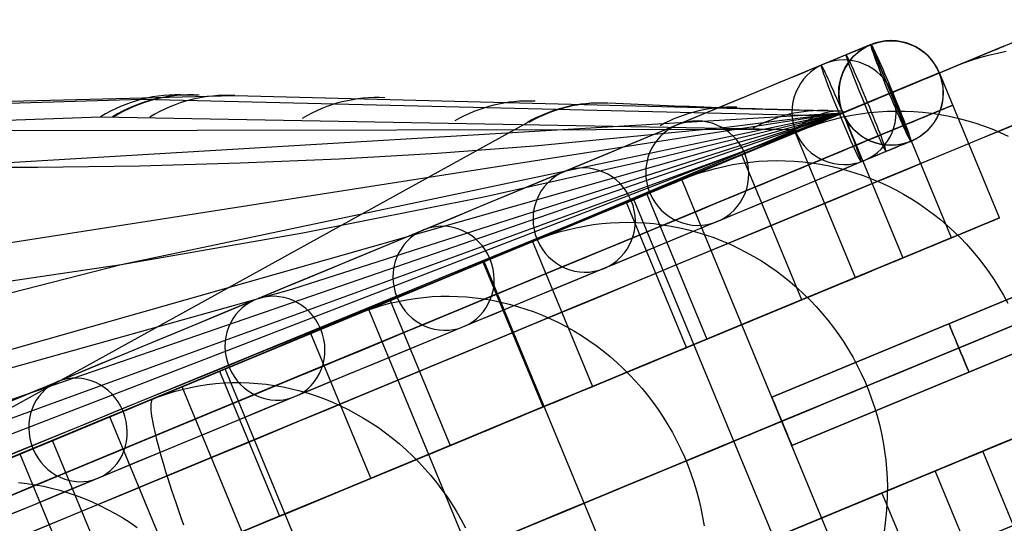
# Model space of a CAD drawing. Extents: x -3378 to 3007, y -425 to 173.
# Tile 330 of 396: x 2163 to 2219, y 2 to 31. Entities that reach past the tile are written whole.
import ezdxf

# ---------------------------------------------------------------- set-up
doc = ezdxf.new("R2010")
doc.units = 0
doc.layers.add('PREDEFINITO', color=7, linetype='CONTINUOUS')

msp = doc.modelspace()

# ---------------------------------------------------------------- linework, layer by layer
at = {"layer": 'PREDEFINITO'}
for p, q in [((2211.469, 29.54, 1366.318), (2208.611, 28.356, 1366.422)), ((2211.469, 29.54, 1366.318), (2211.475, 29.543, 2294)), ((2211.469, 29.54, 1366.318), (2213.765, 23.997, 1366.318)), ((2213.765, 23.997, 1366.318), (2211.469, 29.54, 1366.318)), ((2215.396, 27.92, 2295), (2219.091, 29.45, 2295)), ((2215.396, 27.92, 1364.24), (2219.091, 29.45, 1360.149)), ((2215.396, 27.92, 1820.001), (2219.091, 29.45, 1820.001)), ((2215.396, 27.92, 1582.499), (2219.091, 29.45, 1582.499)), ((2215.396, 27.92, 2057.502), (2219.091, 29.45, 2057.502)), ((2219.091, 29.45, 2295), (2219.573, 29.64, 2295)), ((2219.091, 29.45, 1820.001), (2219.573, 29.64, 1820.001)), ((2219.091, 29.45, 2057.502), (2219.573, 29.64, 2057.502)), ((2219.091, 29.45, 2295), (2219.091, 29.45, 1820.001)), ((2219.091, 29.45, 1820.001), (2219.091, 29.45, 1360.149)), ((2217.727, 28.799, 2362.978), (2218.224, 28.937, 2363.024)), ((2218.224, 28.937, 2363.024), (2218.726, 29.058, 2363.07)), ((2218.726, 29.058, 2363.07), (2219.231, 29.161, 2363.116)), ((2212.589, 26.757, 2362.479), (2216.27, 28.282, 2362.839)), ((2216.27, 28.282, 2362.839), (2216.75, 28.471, 2362.885)), ((2216.75, 28.471, 2362.885), (2217.236, 28.643, 2362.932)), ((2217.236, 28.643, 2362.932), (2217.727, 28.799, 2362.978)), ((2215.388, 27.916, 1366.318), (2209.845, 25.62, 1366.318)), ((2215.388, 27.916, 1366.318), (2215.395, 27.919, 2294)), ((2218.84, 19.605, 2295), (2215.396, 27.92, 2295)), ((2218.84, 19.605, 1364.24), (2215.396, 27.92, 1364.24)), ((2218.84, 19.605, 2114.151), (2215.396, 27.92, 2114.151)), ((2215.396, 27.92, 2295), (2215.396, 27.92, 2114.151)), ((2215.396, 27.92, 2114.151), (2215.396, 27.92, 1820.001)), ((2215.396, 27.92, 1820.001), (2215.396, 27.92, 1364.24)), ((2218.84, 19.605, 2204.576), (2215.396, 27.92, 2204.576)), ((2218.84, 19.605, 1737.149), (2215.396, 27.92, 1737.149)), ((2104.476, 24.843, 1603.518), (2174.954, 26.616, 1449.839)), ((2104.476, 24.843, 1603.518), (2174.954, 26.616, 1449.839)), ((2174.954, 26.616, 1449.839), (2209.849, 25.729, 1374.836)), ((2174.954, 26.616, 1449.839), (2209.849, 25.729, 1374.836)), ((2212.524, 26.73, 1363.32), (2209.666, 25.546, 1363.424)), ((2212.71, 26.807, 1369.316), (2209.852, 25.623, 1369.42)), ((2212.524, 26.73, 1363.32), (2212.71, 26.807, 1369.316)), ((2216.091, 18.466, 2361.779), (2212.647, 26.781, 2361.779)), ((2096.779, 24.22, 1612.743), (2169.624, 26.404, 1454.692)), ((2169.624, 26.404, 1454.692), (2208.437, 25.483, 1372.148)), ((2216.161, 26.072, 2295), (2216.161, 26.072, 2114.151)), ((2216.161, 26.072, 2114.151), (2216.161, 26.072, 1364.24)), ((2209.853, 25.621, 2292.514), (2028.946, -48.613, 2749.338)), ((2209.852, 25.621, 2159.016), (2065.152, -30.245, 2529.24)), ((2209.85, 25.623, 2025.81), (2099.007, -12.584, 2307.779)), ((2209.847, 25.622, 1626.077), (2122.764, 12.052, 1840.285)), ((2209.849, 25.622, 1892.53), (2133.494, 3.893, 2085.05)), ((2209.846, 25.607, 1492.468), (2157.712, 22.499, 1619.269)), ((2209.847, 25.624, 1759.237), (2168.439, 16.916, 1862.64)), ((2209.851, 25.621, 2121.45), (2178.212, 15.501, 2106.372)), ((2209.849, 25.622, 1883.957), (2199.565, 23.099, 1878.681)), ((2200.614, 21.797, 2295), (2209.852, 25.623, 2295)), ((2200.614, 21.797, 1380.834), (2209.852, 25.623, 1370.42)), ((2200.614, 21.797, 1820.001), (2209.852, 25.623, 1820.001)), ((2200.614, 21.797, 2057.502), (2209.852, 25.623, 2057.502)), ((2200.614, 21.797, 1582.499), (2209.852, 25.623, 1582.499)), ((2209.848, 25.62, 1646.4), (2203.176, 24.789, 1642.544)), ((2209.737, 25.568, 2307.738), (2209.307, 25.39, 2323.702)), ((2209.849, 25.622, 1887.076), (2209.737, 25.568, 2307.738)), ((2209.845, 25.62, 1366.318), (2209.852, 25.623, 2294)), ((2209.849, 25.729, 1374.836), (2209.848, 25.623, 1821.928)), ((2209.848, 25.623, 1821.928), (2209.849, 25.622, 1887.076)), ((2209.852, 25.623, 2114.151), (2209.852, 25.623, 2295)), ((2209.852, 25.623, 1820.001), (2209.852, 25.623, 2114.151)), ((2209.852, 25.623, 1370.42), (2209.852, 25.623, 1820.001)), ((2209.852, 25.623, 2295), (2213.296, 17.308, 2295)), ((2209.852, 25.623, 1370.42), (2213.296, 17.308, 1370.42)), ((2209.852, 25.623, 2114.151), (2213.296, 17.308, 2114.151)), ((2209.852, 25.623, 2204.576), (2213.296, 17.308, 2204.576)), ((2209.852, 25.623, 1737.149), (2213.296, 17.308, 1737.149)), ((2209.872, 25.39, 2432.853), (2210.371, 25.491, 2432.945)), ((2210.371, 25.491, 2432.945), (2210.874, 25.575, 2433.037)), ((2210.874, 25.575, 2433.037), (2211.379, 25.641, 2433.128)), ((2211.379, 25.641, 2433.128), (2211.887, 25.689, 2433.218)), ((2211.887, 25.689, 2433.218), (2212.396, 25.719, 2433.307)), ((2212.396, 25.719, 2433.307), (2212.906, 25.732, 2433.395)), ((2212.906, 25.732, 2433.395), (2213.417, 25.727, 2433.482)), ((2213.417, 25.727, 2433.482), (2213.927, 25.704, 2433.568)), ((2213.927, 25.704, 2433.568), (2214.436, 25.663, 2433.652)), ((2214.436, 25.663, 2433.652), (2214.944, 25.604, 2433.735)), ((2214.944, 25.604, 2433.735), (2215.45, 25.528, 2433.816)), ((2215.45, 25.528, 2433.816), (2215.953, 25.434, 2433.895)), ((2215.953, 25.434, 2433.895), (2216.452, 25.322, 2433.973)), ((2094.103, 22.909, 1611.493), (2167.25, 25.398, 1453.59)), ((2154.04, 4.259, 1383.959), (2191.75, 25.081, 1401.835)), ((2167.25, 25.398, 1453.59), (2207.149, 24.666, 1369.529)), ((2208.56, 25.084, 2339.653), (2207.496, 24.647, 2355.586)), ((2207.92, 24.813, 2432.478), (2208.4, 24.983, 2432.572)), ((2208.4, 24.983, 2432.572), (2208.886, 25.136, 2432.666)), ((2209.307, 25.39, 2323.702), (2208.56, 25.084, 2339.653)), ((2208.886, 25.136, 2432.666), (2209.376, 25.272, 2432.759)), ((2209.376, 25.272, 2432.759), (2209.872, 25.39, 2432.853)), ((2216.452, 25.322, 2433.973), (2216.948, 25.194, 2434.048)), ((2216.948, 25.194, 2434.048), (2217.44, 25.048, 2434.122)), ((2217.44, 25.048, 2434.122), (2217.926, 24.885, 2434.194)), ((2217.926, 24.885, 2434.194), (2218.406, 24.705, 2434.263)), ((2207.149, 24.666, 1369.529), (2122.167, 24.548, 1550.259)), ((2207.326, 24.577, 2357.763), (2144.034, 1.504, 2328.194)), ((2186.578, 16.001, 1370.729), (2207.149, 24.666, 1369.529)), ((2203.176, 24.789, 1642.544), (2192.156, 23.71, 1636.282)), ((2197.867, 20.659, 2361.042), (2207.068, 24.47, 2361.94)), ((2203.812, 23.122, 2431.656), (2207.446, 24.627, 2432.384)), ((2207.496, 24.647, 2355.586), (2206.117, 24.08, 2371.491)), ((2207.125, 24.494, 2361.246), (2210.569, 16.179, 2361.246)), ((2207.446, 24.627, 2432.384), (2207.92, 24.813, 2432.478)), ((2218.406, 24.705, 2434.263), (2218.881, 24.508, 2434.33)), ((2218.881, 24.508, 2434.33), (2219.349, 24.296, 2434.395)), ((2206.117, 24.08, 2371.491), (2204.424, 23.381, 2387.359)), ((2210.617, 23.776, 2295), (2210.617, 23.776, 2114.151)), ((2210.617, 23.776, 2114.151), (2210.617, 23.776, 1370.42)), ((2213.765, 23.997, 1366.318), (2210.907, 22.813, 1366.422)), ((2213.765, 23.997, 1366.318), (2213.772, 24, 2294)), ((2186.582, 23.3, 1633.213), (2180.953, 22.975, 1630.212)), ((2192.156, 23.71, 1636.282), (2186.582, 23.3, 1633.213)), ((2204.424, 23.381, 2387.359), (2202.418, 22.55, 2403.184)), ((2207.505, 14.91, 2430.193), (2204.061, 23.225, 2430.193)), ((2175.261, 22.734, 1627.297), (2169.496, 22.575, 1624.489)), ((2180.953, 22.975, 1630.212), (2175.261, 22.734, 1627.297)), ((2199.565, 23.099, 1878.681), (2189.246, 20.799, 1873.356)), ((2203.039, 22.56, 2468.112), (2203.533, 22.659, 2468.228)), ((2203.533, 22.659, 2468.228), (2204.032, 22.741, 2468.343)), ((2204.032, 22.741, 2468.343), (2204.533, 22.805, 2468.458)), ((2204.533, 22.805, 2468.458), (2205.036, 22.851, 2468.571)), ((2205.036, 22.851, 2468.571), (2205.54, 22.88, 2468.683)), ((2205.54, 22.88, 2468.683), (2206.046, 22.89, 2468.793)), ((2205.78, 9.324, 2285), (2238.046, 22.69, 2285)), ((2238.046, 22.69, 2061.458), (2205.78, 9.324, 2061.458)), ((2238.046, 22.69, 1614.375), (2205.78, 9.324, 1614.375)), ((2206.046, 22.89, 2468.793), (2206.552, 22.883, 2468.903)), ((2206.552, 22.883, 2468.903), (2207.058, 22.858, 2469.01)), ((2207.058, 22.858, 2469.01), (2207.563, 22.816, 2469.116)), ((2207.563, 22.816, 2469.116), (2208.067, 22.755, 2469.22)), ((2208.067, 22.755, 2469.22), (2208.569, 22.677, 2469.321)), ((2208.569, 22.677, 2469.321), (2209.068, 22.582, 2469.421)), ((2163.65, 22.497, 1621.806), (2157.712, 22.499, 1619.269)), ((2169.496, 22.575, 1624.489), (2163.65, 22.497, 1621.806)), ((2202.418, 22.55, 2403.184), (2200.075, 21.579, 2419.112)), ((2201.105, 21.991, 2467.641), (2201.581, 22.159, 2467.759)), ((2201.581, 22.159, 2467.759), (2202.062, 22.31, 2467.877)), ((2202.062, 22.31, 2467.877), (2202.548, 22.443, 2467.995)), ((2202.548, 22.443, 2467.995), (2203.039, 22.56, 2468.112)), ((2209.068, 22.582, 2469.421), (2209.564, 22.469, 2469.518)), ((2209.564, 22.469, 2469.518), (2210.056, 22.339, 2469.613)), ((2210.056, 22.339, 2469.613), (2210.544, 22.191, 2469.706)), ((2210.544, 22.191, 2469.706), (2211.026, 22.027, 2469.796)), ((2197.038, 20.316, 2466.609), (2200.636, 21.806, 2467.523)), ((2200.075, 21.579, 2419.112), (2197.414, 20.475, 2434.982)), ((2212.094, -5.92, 2295), (2200.614, 21.797, 2295)), ((2200.614, 21.797, 2295), (2200.614, 21.797, 1820.001)), ((2212.094, -5.92, 1380.834), (2200.614, 21.797, 1380.834)), ((2212.094, -5.92, 1820.001), (2200.614, 21.797, 1820.001)), ((2200.614, 21.797, 1820.001), (2200.614, 21.797, 1380.834)), ((2212.094, -5.92, 2057.502), (2200.614, 21.797, 2057.502)), ((2212.094, -5.92, 1582.499), (2200.614, 21.797, 1582.499)), ((2200.636, 21.806, 2467.523), (2201.105, 21.991, 2467.641)), ((2211.026, 22.027, 2469.796), (2211.503, 21.846, 2469.883)), ((2211.503, 21.846, 2469.883), (2211.975, 21.648, 2469.967)), ((2211.975, 21.648, 2469.967), (2212.439, 21.434, 2470.049)), ((2198.608, 20.966, 2429.112), (2202.052, 12.651, 2429.112)), ((2206.354, 7.939, 2286.5), (2238.69, 21.333, 2286.5)), ((2206.354, 7.939, 2283.5), (2238.69, 21.333, 2283.5)), ((2238.69, 21.333, 2062.958), (2206.354, 7.939, 2062.958)), ((2238.69, 21.333, 2059.958), (2206.354, 7.939, 2059.958)), ((2238.69, 21.333, 1612.875), (2206.354, 7.939, 1612.875)), ((2238.69, 21.333, 1615.875), (2206.354, 7.939, 1615.875)), ((2212.439, 21.434, 2470.049), (2212.896, 21.204, 2470.127)), ((2212.896, 21.204, 2470.127), (2213.345, 20.958, 2470.203)), ((2213.345, 20.958, 2470.203), (2213.787, 20.696, 2470.275)), ((2189.246, 20.799, 1873.356), (2178.875, 18.734, 1868.002)), ((2189.277, 17.101, 2428.744), (2198.361, 20.864, 2430.564)), ((2197.414, 20.475, 2434.982), (2194.439, 19.239, 2450.776)), ((2200.883, 12.167, 2464.749), (2197.439, 20.482, 2464.749)), ((2209.347, -7.057, 2361.042), (2197.867, 20.659, 2361.042)), ((2213.787, 20.696, 2470.275), (2214.219, 20.419, 2470.344)), ((2214.219, 20.419, 2470.344), (2214.642, 20.128, 2470.409)), ((2239.194, 19.918, 2061.458), (2206.928, 6.553, 2061.458)), ((2239.194, 19.918, 1614.375), (2206.928, 6.553, 1614.375)), ((2206.928, 6.553, 2285), (2239.194, 19.918, 2285)), ((2214.642, 20.128, 2470.409), (2215.055, 19.822, 2470.471)), ((2215.055, 19.822, 2470.471), (2215.458, 19.502, 2470.53)), ((2194.439, 19.239, 2450.776), (2191.149, 17.873, 2466.497)), ((2195.028, 19.136, 2503.594), (2195.521, 19.216, 2503.733)), ((2195.521, 19.216, 2503.733), (2196.016, 19.277, 2503.871)), ((2196.016, 19.277, 2503.871), (2196.514, 19.321, 2504.007)), ((2196.514, 19.321, 2504.007), (2197.013, 19.347, 2504.142)), ((2197.013, 19.347, 2504.142), (2197.513, 19.356, 2504.275)), ((2197.513, 19.356, 2504.275), (2198.014, 19.347, 2504.407)), ((2198.014, 19.347, 2504.407), (2198.515, 19.32, 2504.536)), ((2198.515, 19.32, 2504.536), (2199.015, 19.275, 2504.664)), ((2199.015, 19.275, 2504.664), (2199.513, 19.212, 2504.789)), ((2199.513, 19.212, 2504.789), (2200.01, 19.132, 2504.911)), ((2213.296, 17.308, 2295), (2218.84, 19.605, 2295)), ((2213.296, 17.308, 1370.42), (2218.84, 19.605, 1364.24)), ((2213.296, 17.308, 2114.151), (2218.84, 19.605, 2114.151)), ((2213.296, 17.308, 2204.576), (2218.84, 19.605, 2204.576)), ((2213.296, 17.308, 1737.149), (2218.84, 19.605, 1737.149)), ((2215.458, 19.502, 2470.53), (2215.849, 19.168, 2470.585)), ((2218.84, 19.605, 2295), (2218.84, 19.605, 2114.151)), ((2218.84, 19.605, 2114.151), (2218.84, 19.605, 1364.24)), ((2178.875, 18.734, 1868.002), (2168.439, 16.916, 1862.64)), ((2193.098, 18.645, 2503.03), (2193.574, 18.794, 2503.172)), ((2193.574, 18.794, 2503.172), (2194.054, 18.925, 2503.314)), ((2194.054, 18.925, 2503.314), (2194.539, 19.039, 2503.454)), ((2194.539, 19.039, 2503.454), (2195.028, 19.136, 2503.594)), ((2200.01, 19.132, 2504.911), (2200.504, 19.035, 2505.031)), ((2200.504, 19.035, 2505.031), (2200.995, 18.92, 2505.148)), ((2200.995, 18.92, 2505.148), (2201.483, 18.787, 2505.263)), ((2201.483, 18.787, 2505.263), (2201.966, 18.638, 2505.374)), ((2215.849, 19.168, 2470.585), (2216.23, 18.82, 2470.636)), ((2216.23, 18.82, 2470.636), (2216.599, 18.46, 2470.684)), ((2188.613, 16.826, 2501.645), (2192.166, 18.298, 2502.745)), ((2192.039, 18.245, 2463.393), (2195.483, 9.93, 2463.393)), ((2192.166, 18.298, 2502.745), (2192.629, 18.48, 2502.888)), ((2192.629, 18.48, 2502.888), (2193.098, 18.645, 2503.03)), ((2201.966, 18.638, 2505.374), (2202.444, 18.472, 2505.482)), ((2202.444, 18.472, 2505.482), (2202.917, 18.289, 2505.587)), ((2202.917, 18.289, 2505.587), (2203.384, 18.089, 2505.689)), ((2203.384, 18.089, 2505.689), (2203.844, 17.874, 2505.787)), ((2210.569, 16.179, 2361.246), (2216.091, 18.466, 2361.779)), ((2216.068, 18.457, 2295), (2216.068, 18.457, 2114.151)), ((2216.068, 18.457, 2114.151), (2216.068, 18.457, 1367.324)), ((2216.599, 18.46, 2470.684), (2216.956, 18.087, 2470.728)), ((2216.956, 18.087, 2470.728), (2217.3, 17.702, 2470.768)), ((2182.647, 14.355, 2462.953), (2191.641, 18.08, 2465.238)), ((2191.149, 17.873, 2466.497), (2187.545, 16.376, 2482.139)), ((2203.844, 17.874, 2505.787), (2204.298, 17.642, 2505.882)), ((2204.298, 17.642, 2505.882), (2204.743, 17.394, 2505.972)), ((2217.3, 17.702, 2470.768), (2217.631, 17.306, 2470.804)), ((2192.651, 8.757, 2499.386), (2189.206, 17.072, 2499.386)), ((2200.757, -10.615, 2428.744), (2189.277, 17.101, 2428.744)), ((2204.743, 17.394, 2505.972), (2205.181, 17.132, 2506.059)), ((2205.181, 17.132, 2506.059), (2205.61, 16.853, 2506.142)), ((2213.296, 17.308, 2295), (2213.296, 17.308, 2114.151)), ((2213.296, 17.308, 2114.151), (2213.296, 17.308, 1370.42)), ((2217.631, 17.306, 2470.804), (2217.948, 16.898, 2470.836)), ((2168.439, 16.916, 1862.64), (2087.737, -3.838, 2063.684)), ((2168.439, 16.916, 1862.64), (2157.195, 15.257, 1856.924)), ((2205.61, 16.853, 2506.142), (2206.029, 16.561, 2506.221)), ((2206.029, 16.561, 2506.221), (2206.44, 16.253, 2506.296)), ((2217.948, 16.898, 2470.836), (2218.252, 16.48, 2470.865)), ((2218.252, 16.48, 2470.865), (2218.542, 16.051, 2470.889)), ((2164.26, 6.726, 1372.763), (2186.578, 16.001, 1370.729)), ((2187.545, 16.376, 2482.139), (2183.629, 14.752, 2497.691)), ((2206.44, 16.253, 2506.296), (2206.839, 15.932, 2506.366)), ((2206.839, 15.932, 2506.366), (2207.229, 15.597, 2506.433)), ((2218.542, 16.051, 2470.889), (2218.817, 15.613, 2470.909)), ((2178.212, 15.501, 2106.372), (2155.957, 9.271, 2095.749)), ((2207.229, 15.597, 2506.433), (2207.607, 15.249, 2506.494)), ((2218.817, 15.613, 2470.909), (2219.078, 15.166, 2470.926)), ((2183.629, 14.752, 2497.691), (2179.404, 12.999, 2513.147)), ((2183.387, 14.574, 2538.419), (2183.861, 14.703, 2538.585)), ((2183.861, 14.703, 2538.585), (2184.339, 14.814, 2538.749)), ((2183.872, 14.862, 2497.753), (2187.316, 6.547, 2497.753)), ((2184.339, 14.814, 2538.749), (2184.821, 14.908, 2538.913)), ((2184.821, 14.908, 2538.913), (2185.307, 14.985, 2539.076)), ((2185.307, 14.985, 2539.076), (2185.796, 15.044, 2539.237)), ((2185.796, 15.044, 2539.237), (2186.286, 15.085, 2539.396)), ((2186.286, 15.085, 2539.396), (2186.779, 15.108, 2539.554)), ((2186.779, 15.108, 2539.554), (2187.273, 15.114, 2539.71)), ((2187.273, 15.114, 2539.71), (2187.767, 15.102, 2539.863)), ((2187.767, 15.102, 2539.863), (2188.262, 15.073, 2540.015)), ((2188.262, 15.073, 2540.015), (2188.755, 15.025, 2540.163)), ((2188.755, 15.025, 2540.163), (2189.248, 14.96, 2540.31)), ((2189.248, 14.96, 2540.31), (2189.739, 14.878, 2540.453)), ((2189.739, 14.878, 2540.453), (2190.227, 14.778, 2540.593)), ((2190.227, 14.778, 2540.593), (2190.712, 14.66, 2540.73)), ((2202.052, 12.651, 2429.112), (2207.505, 14.91, 2430.193)), ((2207.607, 15.249, 2506.494), (2207.973, 14.887, 2506.552)), ((2207.973, 14.887, 2506.552), (2208.328, 14.514, 2506.605)), ((2219.078, 15.166, 2470.926), (2219.323, 14.71, 2470.938)), ((2174.401, 10.939, 2497.242), (2183.283, 14.618, 2499.994)), ((2182, 14.087, 2537.921), (2182.456, 14.266, 2538.087)), ((2182.456, 14.266, 2538.087), (2182.919, 14.429, 2538.253)), ((2194.128, -13.361, 2462.953), (2182.647, 14.355, 2462.953)), ((2182.919, 14.429, 2538.253), (2183.387, 14.574, 2538.419)), ((2190.712, 14.66, 2540.73), (2191.194, 14.526, 2540.864)), ((2191.194, 14.526, 2540.864), (2191.672, 14.374, 2540.994)), ((2191.672, 14.374, 2540.994), (2192.145, 14.206, 2541.121)), ((2192.145, 14.206, 2541.121), (2192.612, 14.021, 2541.244)), ((2208.328, 14.514, 2506.605), (2208.67, 14.128, 2506.653)), ((2208.67, 14.128, 2506.653), (2208.999, 13.731, 2506.696)), ((2178.501, 12.638, 2536.634), (2182, 14.087, 2537.921)), ((2192.612, 14.021, 2541.244), (2193.074, 13.819, 2541.362)), ((2193.074, 13.819, 2541.362), (2193.53, 13.601, 2541.477)), ((2193.53, 13.601, 2541.477), (2193.979, 13.368, 2541.588)), ((2208.999, 13.731, 2506.696), (2209.315, 13.322, 2506.735)), ((2179.404, 12.999, 2513.147), (2174.869, 11.12, 2528.504)), ((2193.979, 13.368, 2541.588), (2194.42, 13.118, 2541.694)), ((2194.42, 13.118, 2541.694), (2194.853, 12.854, 2541.795)), ((2209.315, 13.322, 2506.735), (2209.618, 12.903, 2506.769)), ((2182.774, 4.666, 2533.976), (2179.33, 12.981, 2533.976)), ((2194.853, 12.854, 2541.795), (2195.278, 12.574, 2541.892)), ((2195.278, 12.574, 2541.892), (2195.694, 12.279, 2541.985)), ((2209.618, 12.903, 2506.769), (2209.906, 12.474, 2506.799)), ((2209.906, 12.474, 2506.799), (2210.18, 12.036, 2506.823)), ((2195.483, 9.93, 2463.393), (2200.883, 12.167, 2464.749)), ((2195.694, 12.279, 2541.985), (2196.1, 11.971, 2542.072)), ((2196.1, 11.971, 2542.072), (2196.497, 11.648, 2542.155)), ((2210.18, 12.036, 2506.823), (2210.44, 11.588, 2506.843)), ((2196.497, 11.648, 2542.155), (2196.883, 11.311, 2542.232)), ((2196.883, 11.311, 2542.232), (2197.258, 10.962, 2542.304)), ((2210.44, 11.588, 2506.843), (2210.685, 11.132, 2506.857)), ((2174.869, 11.12, 2528.504), (2170.027, 9.115, 2543.752)), ((2174.074, 10.804, 2532.067), (2177.519, 2.489, 2532.067)), ((2185.882, -16.777, 2497.242), (2174.401, 10.939, 2497.242)), ((2197.258, 10.962, 2542.304), (2197.621, 10.599, 2542.371)), ((2210.685, 11.132, 2506.857), (2210.914, 10.668, 2506.867)), ((2164.505, 6.84, 2531.486), (2173.252, 10.463, 2534.703)), ((2197.621, 10.599, 2542.371), (2197.973, 10.225, 2542.433)), ((2197.973, 10.225, 2542.433), (2198.313, 9.838, 2542.49)), ((2210.914, 10.668, 2506.867), (2211.128, 10.196, 2506.872)), ((2211.128, 10.196, 2506.872), (2211.326, 9.718, 2506.872)), ((2171.019, 9.5, 2573.291), (2171.48, 9.642, 2573.481)), ((2171.933, 9.917, 1382.973), (2171.103, 9.573, 1373.014)), ((2171.48, 9.642, 2573.481), (2171.945, 9.767, 2573.67)), ((2183.414, -17.799, 1382.973), (2171.933, 9.917, 1382.973)), ((2171.945, 9.767, 2573.67), (2172.415, 9.875, 2573.859)), ((2172.415, 9.875, 2573.859), (2172.89, 9.966, 2574.046)), ((2172.89, 9.966, 2574.046), (2173.367, 10.039, 2574.232)), ((2173.367, 10.039, 2574.232), (2173.848, 10.095, 2574.416)), ((2173.848, 10.095, 2574.416), (2174.331, 10.133, 2574.599)), ((2174.331, 10.133, 2574.599), (2174.816, 10.153, 2574.779)), ((2174.816, 10.153, 2574.779), (2175.302, 10.156, 2574.957)), ((2175.302, 10.156, 2574.957), (2175.789, 10.141, 2575.133)), ((2175.789, 10.141, 2575.133), (2176.276, 10.108, 2575.306)), ((2176.276, 10.108, 2575.306), (2176.762, 10.058, 2575.476)), ((2176.762, 10.058, 2575.476), (2177.248, 9.99, 2575.644)), ((2177.248, 9.99, 2575.644), (2177.731, 9.904, 2575.808)), ((2177.731, 9.904, 2575.808), (2178.213, 9.801, 2575.968)), ((2178.213, 9.801, 2575.968), (2178.692, 9.681, 2576.125)), ((2178.692, 9.681, 2576.125), (2179.167, 9.544, 2576.278)), ((2198.313, 9.838, 2542.49), (2198.64, 9.44, 2542.54)), ((2211.326, 9.718, 2506.872), (2211.508, 9.233, 2506.867)), ((2170.027, 9.115, 2543.752), (2164.881, 6.986, 2558.883)), ((2166.681, 7.741, 2571.438), (2170.117, 9.165, 2572.91)), ((2170.117, 9.165, 2572.91), (2170.565, 9.341, 2573.101)), ((2170.175, 9.102, 1361.51), (2170.156, 9.026, 1360.998)), ((2170.201, 9.161, 1362.023), (2170.175, 9.102, 1361.51)), ((2170.233, 9.203, 1362.538), (2170.201, 9.161, 1362.023)), ((2170.273, 9.229, 1363.054), (2170.233, 9.203, 1362.538)), ((2170.605, 9.367, 1367.038), (2170.273, 9.229, 1363.054)), ((2170.565, 9.341, 2573.101), (2171.019, 9.5, 2573.291)), ((2179.167, 9.544, 2576.278), (2179.638, 9.39, 2576.427)), ((2179.638, 9.39, 2576.427), (2180.105, 9.219, 2576.572)), ((2180.105, 9.219, 2576.572), (2180.567, 9.031, 2576.712)), ((2198.64, 9.44, 2542.54), (2198.954, 9.031, 2542.586)), ((2211.508, 9.233, 2506.867), (2211.674, 8.743, 2506.857)), ((2170.144, 8.935, 1360.488), (2170.139, 8.827, 1359.982)), ((2170.139, 8.827, 1359.982), (2170.142, 8.703, 1359.479)), ((2170.142, 8.703, 1359.479), (2170.151, 8.563, 1358.98)), ((2170.156, 9.026, 1360.998), (2170.144, 8.935, 1360.488)), ((2170.151, 8.563, 1358.98), (2170.167, 8.408, 1358.487)), ((2180.567, 9.031, 2576.712), (2181.023, 8.827, 2576.848)), ((2181.023, 8.827, 2576.848), (2181.473, 8.607, 2576.979)), ((2181.473, 8.607, 2576.979), (2181.916, 8.371, 2577.106)), ((2187.316, 6.547, 2497.753), (2192.651, 8.757, 2499.386)), ((2198.954, 9.031, 2542.586), (2199.255, 8.611, 2542.626)), ((2199.255, 8.611, 2542.626), (2199.542, 8.182, 2542.66)), ((2211.674, 8.743, 2506.857), (2211.824, 8.247, 2506.843)), ((2217.888, 6.222, 2295), (2223.432, 8.518, 2295)), ((2217.888, 6.222, 1370.42), (2223.432, 8.518, 1364.24)), ((2217.888, 6.222, 2114.151), (2223.432, 8.518, 2114.151)), ((2217.888, 6.222, 2204.576), (2223.432, 8.518, 2204.576)), ((2217.888, 6.222, 1737.149), (2223.432, 8.518, 1737.149)), ((2171.232, -0.115, 2568.391), (2167.788, 8.2, 2568.391)), ((2170.167, 8.408, 1358.487), (2170.19, 8.237, 1357.998)), ((2170.19, 8.237, 1357.998), (2170.22, 8.051, 1357.516)), ((2170.22, 8.051, 1357.516), (2170.257, 7.849, 1357.041)), ((2181.916, 8.371, 2577.106), (2182.352, 8.12, 2577.227)), ((2182.352, 8.12, 2577.227), (2182.78, 7.853, 2577.344)), ((2199.542, 8.182, 2542.66), (2199.815, 7.742, 2542.689)), ((2206.354, 7.939, 2295), (2206.354, 7.939, 2286.5)), ((2206.354, 7.939, 2283.5), (2206.354, 7.939, 2062.958)), ((2206.354, 7.939, 2059.958), (2206.354, 7.939, 1820.001)), ((2206.354, 7.939, 1820.001), (2206.354, 7.939, 1615.875)), ((2206.354, 7.939, 1612.875), (2206.354, 7.939, 1380.834)), ((2211.824, 8.247, 2506.843), (2211.957, 7.747, 2506.823)), ((2170.257, 7.849, 1357.041), (2170.301, 7.633, 1356.572)), ((2170.301, 7.633, 1356.572), (2170.352, 7.402, 1356.111)), ((2170.352, 7.402, 1356.111), (2170.409, 7.157, 1355.659)), ((2182.78, 7.853, 2577.344), (2183.201, 7.571, 2577.454)), ((2183.201, 7.571, 2577.454), (2183.612, 7.275, 2577.56)), ((2199.815, 7.742, 2542.689), (2200.074, 7.294, 2542.712)), ((2211.957, 7.747, 2506.823), (2212.073, 7.243, 2506.799)), ((2215.162, 5.093, 2361.246), (2220.684, 7.38, 2361.779)), ((2164.881, 6.986, 2558.883), (2159.433, 4.732, 2573.89)), ((2175.986, -20.876, 2531.486), (2164.505, 6.84, 2531.486)), ((2170.409, 7.157, 1355.659), (2170.473, 6.898, 1355.215)), ((2170.473, 6.898, 1355.215), (2170.544, 6.625, 1354.781)), ((2183.612, 7.275, 2577.56), (2184.014, 6.964, 2577.66)), ((2184.014, 6.964, 2577.66), (2184.406, 6.64, 2577.754)), ((2200.074, 7.294, 2542.712), (2200.318, 6.838, 2542.729)), ((2200.318, 6.838, 2542.729), (2200.547, 6.374, 2542.74)), ((2212.073, 7.243, 2506.799), (2212.172, 6.736, 2506.769)), ((2141.987, -2.48, 1375.576), (2164.26, 6.726, 1372.763)), ((2170.544, 6.625, 1354.781), (2170.621, 6.338, 1354.357)), ((2170.621, 6.338, 1354.357), (2170.705, 6.039, 1353.943)), ((2184.406, 6.64, 2577.754), (2184.789, 6.302, 2577.843)), ((2184.789, 6.302, 2577.843), (2185.16, 5.951, 2577.926)), ((2200.547, 6.374, 2542.74), (2200.761, 5.902, 2542.746)), ((2212.172, 6.736, 2506.769), (2212.255, 6.226, 2506.735)), ((2212.255, 6.226, 2506.735), (2212.32, 5.714, 2506.696)), ((2217.888, 6.222, 2295), (2217.888, 6.222, 2114.151)), ((2217.888, 6.222, 2114.151), (2217.888, 6.222, 1370.42)), ((2221.332, -2.093, 2295), (2217.888, 6.222, 2295)), ((2221.332, -2.093, 1370.42), (2217.888, 6.222, 1370.42)), ((2221.332, -2.093, 2114.151), (2217.888, 6.222, 2114.151)), ((2221.332, -2.093, 2204.576), (2217.888, 6.222, 2204.576)), ((2221.332, -2.093, 1737.149), (2217.888, 6.222, 1737.149)), ((2162.625, 6.061, 2566.207), (2166.069, -2.254, 2566.207)), ((2170.705, 6.039, 1353.943), (2170.794, 5.727, 1353.539)), ((2170.794, 5.727, 1353.539), (2170.891, 5.402, 1353.147)), ((2185.16, 5.951, 2577.926), (2185.521, 5.587, 2578.002)), ((2200.761, 5.902, 2542.746), (2200.959, 5.424, 2542.746)), ((2212.32, 5.714, 2506.696), (2212.368, 5.2, 2506.653)), ((2170.891, 5.402, 1353.147), (2170.993, 5.066, 1352.767)), ((2185.521, 5.587, 2578.002), (2185.869, 5.211, 2578.073)), ((2185.869, 5.211, 2578.073), (2186.206, 4.823, 2578.138)), ((2200.959, 5.424, 2542.746), (2201.141, 4.939, 2542.74)), ((2212.368, 5.2, 2506.653), (2212.399, 4.685, 2506.605)), ((2218.606, -3.222, 2361.246), (2215.162, 5.093, 2361.246)), ((2170.993, 5.066, 1352.767), (2171.101, 4.717, 1352.4)), ((2171.101, 4.717, 1352.4), (2171.215, 4.358, 1352.044)), ((2177.519, 2.489, 2532.067), (2182.774, 4.666, 2533.976)), ((2186.206, 4.823, 2578.138), (2186.531, 4.424, 2578.196)), ((2201.141, 4.939, 2542.74), (2201.308, 4.449, 2542.729)), ((2212.399, 4.685, 2506.605), (2212.412, 4.17, 2506.552)), ((2162.547, 4.421, 2610.269), (2163.025, 4.367, 2610.46)), ((2163.025, 4.367, 2610.46), (2163.502, 4.296, 2610.648)), ((2163.502, 4.296, 2610.648), (2163.978, 4.207, 2610.833)), ((2163.978, 4.207, 2610.833), (2164.451, 4.101, 2611.013)), ((2164.451, 4.101, 2611.013), (2164.922, 3.978, 2611.19)), ((2164.922, 3.978, 2611.19), (2165.39, 3.837, 2611.362)), ((2171.215, 4.358, 1352.044), (2171.335, 3.988, 1351.702)), ((2171.335, 3.988, 1351.702), (2171.46, 3.608, 1351.374)), ((2186.531, 4.424, 2578.196), (2186.843, 4.014, 2578.248)), ((2186.843, 4.014, 2578.248), (2187.142, 3.594, 2578.293)), ((2201.308, 4.449, 2542.729), (2201.458, 3.954, 2542.712)), ((2212.412, 4.17, 2506.552), (2212.409, 3.656, 2506.494)), ((2165.39, 3.837, 2611.362), (2165.854, 3.68, 2611.529)), ((2165.854, 3.68, 2611.529), (2166.314, 3.506, 2611.692)), ((2166.314, 3.506, 2611.692), (2166.768, 3.316, 2611.85)), ((2171.46, 3.608, 1351.374), (2171.591, 3.218, 1351.059)), ((2187.142, 3.594, 2578.293), (2187.427, 3.163, 2578.333)), ((2201.458, 3.954, 2542.712), (2201.592, 3.454, 2542.689)), ((2201.592, 3.454, 2542.689), (2201.709, 2.95, 2542.66)), ((2206.644, 1.564, 2429.112), (2212.097, 3.823, 2430.193)), ((2212.097, 3.823, 2430.193), (2215.541, -4.492, 2430.193)), ((2212.409, 3.656, 2506.494), (2212.388, 3.142, 2506.433)), ((2166.768, 3.316, 2611.85), (2167.218, 3.109, 2612.003)), ((2167.218, 3.109, 2612.003), (2167.662, 2.886, 2612.151)), ((2167.662, 2.886, 2612.151), (2168.099, 2.648, 2612.293)), ((2171.591, 3.218, 1351.059), (2171.727, 2.819, 1350.759)), ((2187.427, 3.163, 2578.333), (2187.699, 2.724, 2578.365)), ((2201.709, 2.95, 2542.66), (2201.81, 2.444, 2542.626)), ((2212.388, 3.142, 2506.433), (2212.349, 2.63, 2506.366)), ((2168.099, 2.648, 2612.293), (2168.529, 2.394, 2612.43)), ((2168.529, 2.394, 2612.43), (2168.951, 2.125, 2612.56)), ((2171.727, 2.819, 1350.759), (2171.869, 2.411, 1350.474)), ((2171.869, 2.411, 1350.474), (2172.015, 1.994, 1350.203)), ((2187.699, 2.724, 2578.365), (2187.956, 2.275, 2578.392)), ((2187.956, 2.275, 2578.392), (2188.2, 1.818, 2578.411)), ((2201.81, 2.444, 2542.626), (2201.894, 1.934, 2542.586)), ((2212.349, 2.63, 2506.366), (2212.294, 2.12, 2506.296)), ((2168.951, 2.125, 2612.56), (2169.366, 1.841, 2612.685)), ((2212.294, 2.12, 2506.296), (2212.221, 1.613, 2506.221))]:
    msp.add_line(p, q, dxfattribs=at)
at = {"layer": 'PREDEFINITO', "extrusion": (7.25453e-06, 3.00492e-06, 1)}
msp.add_circle((2212.607, 26.764, 1366.334), 3, dxfattribs=at)
at = {"layer": 'PREDEFINITO', "extrusion": (-3.67352e-06, -1.52162e-06, -1)}
msp.add_circle((-2212.613, 26.767, -1830.167), 3, dxfattribs=at)
at = {"layer": 'PREDEFINITO', "extrusion": (-9.25059e-08, -3.83172e-08, -1)}
msp.add_circle((-2212.623, 26.771, -2294), 3, dxfattribs=at)
at = {"layer": 'PREDEFINITO', "extrusion": (-0.923359, -0.382468, 0.033558)}
msp.add_circle((822, 1434.492, -2007.427), 3, dxfattribs=at)
at = {"layer": 'PREDEFINITO', "extrusion": (0.081554, 0.033781, -0.996096)}
msp.add_circle((-822, 2251.843, -2169.72), 3, dxfattribs=at)
at = {"layer": 'PREDEFINITO', "extrusion": (0.923359, 0.382468, -0.033558)}
for centre in [(-822, 1434.491, 2005.88), (-822, 1434.491, 2004.333)]:
    msp.add_circle(centre, 3, dxfattribs=at)
at = {"layer": 'PREDEFINITO', "extrusion": (0.165064, 0.068372, -0.98391)}
msp.add_circle((-822, 2443.278, -2023.675), 3, dxfattribs=at)
at = {"layer": 'PREDEFINITO', "extrusion": (0.207243, 0.085843, -0.974516)}
msp.add_circle((-822, 2535.735, -1942.48), 3, dxfattribs=at)
at = {"layer": 'PREDEFINITO', "extrusion": (0.249513, 0.103352, -0.96284)}
msp.add_circle((-822, 2625.439, -1855.923), 3, dxfattribs=at)
at = {"layer": 'PREDEFINITO', "extrusion": (0.291726, 0.120837, -0.948838)}
msp.add_circle((-822, 2711.961, -1764.11), 3, dxfattribs=at)
at = {"layer": 'PREDEFINITO', "extrusion": (0.92388, 0.382683, 2.34553e-13)}
msp.add_circle((-837.001, 2285, 2052.443), 1.5, dxfattribs=at)
at = {"layer": 'PREDEFINITO', "extrusion": (-0.92388, -0.382683, 2.51108e-13)}
msp.add_circle((837.001, 2061.458, -2052.443), 1.5, dxfattribs=at)
at = {"layer": 'PREDEFINITO', "extrusion": (0.92388, 0.382683, -3.16118e-13)}
msp.add_circle((-837.001, 1614.375, 2052.443), 1.5, dxfattribs=at)
at = {"layer": 'PREDEFINITO', "extrusion": (0.333728, 0.138234, -0.932479)}
msp.add_circle((-822, 2794.879, -1667.188), 3, dxfattribs=at)
at = {"layer": 'PREDEFINITO', "extrusion": (0.92388, 0.382683, 5.60194e-13)}
msp.add_circle((-837.001, 2285, 2041.443), 1.5, dxfattribs=at)
at = {"layer": 'PREDEFINITO', "extrusion": (0.92388, 0.382683, -5.60194e-13)}
msp.add_circle((-837.001, 2061.458, 2041.443), 1.5, dxfattribs=at)
at = {"layer": 'PREDEFINITO', "extrusion": (-0.92388, -0.382683, -1.16006e-13)}
msp.add_circle((837.001, 1614.375, -2041.443), 1.5, dxfattribs=at)
at = {"layer": 'PREDEFINITO', "extrusion": (-0.655317, -0.28308, -0.700303)}
msp.add_arc((879.548, -464.035, -2415.063), 26.59, 179.634, 214.0284, dxfattribs=at)
at = {"layer": 'PREDEFINITO', "extrusion": (-0.382683, 0.92388, 3.63162e-16)}
msp.add_arc((-1306.443, 2295, -826.394), 765.607, 90.328796, 179.999998, dxfattribs=at)
at = {"layer": 'PREDEFINITO', "extrusion": (-0.382683, 0.92388, -1.36186e-15)}
msp.add_arc((-2076.443, 2115, -826.394), 765.607, 270.328797, 359.999997, dxfattribs=at)
at = {"layer": 'PREDEFINITO', "extrusion": (-0.382683, 0.92388, 1.05228e-15)}
msp.add_arc((-1306.443, 2295, -822.001), 755, 91.138407, 179.999998, dxfattribs=at)
at = {"layer": 'PREDEFINITO', "extrusion": (-0.382683, 0.92388, 6.37748e-16)}
msp.add_arc((-2076.443, 2115, -822.001), 755, 271.138411, 359.999994, dxfattribs=at)
at = {"layer": 'PREDEFINITO', "extrusion": (0.382683, -0.92388, 5.65629e-16)}
msp.add_arc((1306.444, 2294, 819), 747.999, 359.999975, 88.076932, dxfattribs=at)
at = {"layer": 'PREDEFINITO', "extrusion": (-0.382683, 0.92388, -7.65263e-16)}
msp.add_arc((-2076.443, 2114, -819), 747.999, 271.923078, 0.000014, dxfattribs=at)
at = {"layer": 'PREDEFINITO', "extrusion": (-0.382683, 0.92388, 7.15744e-16)}
for centre in [(-1306.443, 2295, -822.001), (-1306.443, 2295, -843.001)]:
    msp.add_arc(centre, 751, 91.449718, 179.999998, dxfattribs=at)
at = {"layer": 'PREDEFINITO', "extrusion": (-0.382683, 0.92388, -1.82189e-15)}
msp.add_arc((-2076.443, 2115, -822.001), 751, 271.449717, 359.999999, dxfattribs=at)
at = {"layer": 'PREDEFINITO', "extrusion": (0.382683, -0.92388, 1.18825e-15)}
msp.add_arc((1306.444, 2294, 822), 750.999, 359.999975, 88.076932, dxfattribs=at)
at = {"layer": 'PREDEFINITO', "extrusion": (-0.422173, 0.003676, 0.906508)}
msp.add_arc((-35.567, 2582.972, 402.831), 10, 177.2906, 209.5263, dxfattribs=at)
at = {"layer": 'PREDEFINITO', "extrusion": (-0.422253, 0.00394, 0.90647)}
msp.add_arc((-36.921, 2582.988, 400.975), 10, 177.3393, 209.5115, dxfattribs=at)
at = {"layer": 'PREDEFINITO', "extrusion": (-0.422261, 0.003969, 0.906466)}
msp.add_arc((-37.072, 2582.989, 400.79), 10, 177.3445, 209.5104, dxfattribs=at)
at = {"layer": 'PREDEFINITO', "extrusion": (-0.422501, 0.004776, 0.90635)}
msp.add_arc((-41.208, 2583.031, 395.268), 10, 177.4933, 209.4678, dxfattribs=at)
at = {"layer": 'PREDEFINITO', "extrusion": (-0.423437, 0.007976, 0.90589)}
msp.add_arc((-57.612, 2583.111, 372.199), 10, 178.1198, 209.2396, dxfattribs=at)
at = {"layer": 'PREDEFINITO', "extrusion": (-0.382683, 0.92388, -3.90406e-16)}
msp.add_arc((-1306.443, 2295, -824.001), 751, 91.449718, 179.999998, dxfattribs=at)
at = {"layer": 'PREDEFINITO', "extrusion": (-0.382683, 0.92388, -2.27737e-16)}
msp.add_arc((-2076.443, 2115, -824.001), 751, 271.449718, 359.999999, dxfattribs=at)
at = {"layer": 'PREDEFINITO', "extrusion": (-0.424271, 0.010985, 0.905469)}
msp.add_arc((-73.027, 2583.053, 349.404), 10, 178.766, 208.9463, dxfattribs=at)
at = {"layer": 'PREDEFINITO', "extrusion": (-0.424627, 0.012344, 0.905284)}
msp.add_arc((-79.993, 2582.982, 338.687), 10, 179.0812, 208.7827, dxfattribs=at)
at = {"layer": 'PREDEFINITO', "extrusion": (-0.424633, 0.01237, 0.905281)}
msp.add_arc((-80.128, 2582.98, 338.476), 10, 179.0875, 208.7793, dxfattribs=at)
at = {"layer": 'PREDEFINITO', "extrusion": (0.201349, 0.863162, -0.463044)}
msp.add_arc((-2024.018, 1760.601, -185.138), 294.517, 245.48391, 248.27647, dxfattribs=at)
at = {"layer": 'PREDEFINITO', "extrusion": (-0.425153, 0.014507, 0.905005)}
msp.add_arc((-91.086, 2582.808, 319.484), 10, 179.6477, 208.4185, dxfattribs=at)
at = {"layer": 'PREDEFINITO', "extrusion": (-0.382683, 0.92388, -1.65035e-15)}
msp.add_arc((-2076.443, 2114, -822), 750.999, 271.923078, 0.000014, dxfattribs=at)
at = {"layer": 'PREDEFINITO', "extrusion": (0.382683, -0.92388, -5.36653e-16)}
msp.add_arc((1306.444, 2294, 822), 744.999, 359.999975, 88.076932, dxfattribs=at)
at = {"layer": 'PREDEFINITO', "extrusion": (-0.382683, 0.92388, -1.10685e-15)}
msp.add_arc((-2076.443, 2114, -822), 744.999, 271.923078, 0.000014, dxfattribs=at)
at = {"layer": 'PREDEFINITO', "extrusion": (0.382683, -0.92388, 2.28078e-15)}
msp.add_arc((1306.443, 2295, 822.001), 744.999, 0.000002, 88.076906, dxfattribs=at)
at = {"layer": 'PREDEFINITO', "extrusion": (0.382683, -0.92388, 7.37898e-16)}
msp.add_arc((2076.443, 2115, 822.001), 744.999, 180, 268.076908, dxfattribs=at)
at = {"layer": 'PREDEFINITO', "extrusion": (-0.425405, 0.015669, 0.904867)}
msp.add_arc((-97.054, 2582.679, 306.412), 10, 180.0255, 208.101, dxfattribs=at)
at = {"layer": 'PREDEFINITO', "extrusion": (-0.872312, -0.133037, 0.470504)}
msp.add_arc((323.41, 2241.472, -1284.235), 15.732, 175.0329, 197.1974, dxfattribs=at)
at = {"layer": 'PREDEFINITO', "extrusion": (-0.382683, 0.92388, 1.34163e-16)}
msp.add_arc((-1306.443, 2295, -824.001), 744.999, 91.923096, 179.999997, dxfattribs=at)
at = {"layer": 'PREDEFINITO', "extrusion": (-0.382683, 0.92388, 2.34786e-16)}
msp.add_arc((-2076.443, 2115, -824.001), 744.999, 271.923094, 360, dxfattribs=at)
at = {"layer": 'PREDEFINITO', "extrusion": (0.382683, -0.92388, 6.65446e-17)}
msp.add_arc((1306.444, 2294, 825), 747.999, 359.999975, 88.076932, dxfattribs=at)
at = {"layer": 'PREDEFINITO', "extrusion": (-0.382683, 0.92388, -1.06471e-15)}
msp.add_arc((-2076.443, 2114, -825), 747.999, 271.923078, 0.000014, dxfattribs=at)
at = {"layer": 'PREDEFINITO', "extrusion": (-0.382683, 0.92388, 7.06509e-17)}
msp.add_arc((-1306.443, 2295, -822.001), 735, 92.729396, 180.000003, dxfattribs=at)
at = {"layer": 'PREDEFINITO', "extrusion": (-0.382683, 0.92388, 1.13042e-15)}
msp.add_arc((-2076.443, 2115, -822.001), 735, 272.729402, 359.999996, dxfattribs=at)
at = {"layer": 'PREDEFINITO', "extrusion": (-0.382683, 0.92388, 6.81416e-16)}
msp.add_arc((-1306.443, 2295, -837.001), 770, 90, 180, dxfattribs=at)
at = {"layer": 'PREDEFINITO', "extrusion": (-0.382683, 0.92388, -9.77684e-16)}
msp.add_arc((-2076.443, 2115, -837.001), 770, 270, 360, dxfattribs=at)
at = {"layer": 'PREDEFINITO', "extrusion": (-0.382683, 0.92388, 3.25338e-17)}
msp.add_arc((-1306.443, 2295, -831.001), 751, 91.449718, 179.999998, dxfattribs=at)
at = {"layer": 'PREDEFINITO', "extrusion": (-0.382683, 0.92388, -6.50676e-16)}
msp.add_arc((-2076.443, 2115, -831.001), 751, 271.449718, 359.999999, dxfattribs=at)
at = {"layer": 'PREDEFINITO', "extrusion": (-0.382683, 0.92388, -9.24884e-16)}
msp.add_arc((-1306.443, 2295, -831.001), 748, 91.685444, 179.999998, dxfattribs=at)
at = {"layer": 'PREDEFINITO', "extrusion": (-0.382683, 0.92388, 1.98189e-16)}
for centre in [(-2076.443, 2115, -831.001), (-2076.443, 2115, -843.001)]:
    msp.add_arc(centre, 748, 271.685443, 359.999999, dxfattribs=at)
at = {"layer": 'PREDEFINITO', "extrusion": (-0.382683, 0.92388, -5.03112e-16)}
msp.add_arc((-1306.443, 2295, -831.001), 744.999, 91.923096, 179.999997, dxfattribs=at)
at = {"layer": 'PREDEFINITO', "extrusion": (-0.382683, 0.92388, 7.37898e-16)}
msp.add_arc((-2076.443, 2115, -831.001), 744.999, 271.923094, 360, dxfattribs=at)
at = {"layer": 'PREDEFINITO', "extrusion": (0.147056, 0.964857, 0.217776)}
msp.add_arc((-19049.229, 8550.958, 877.906), 17992.674, 339.8255925, 340.5538188, dxfattribs=at)
at = {"layer": 'PREDEFINITO', "extrusion": (-0.382683, 0.92388, 1.51317e-16)}
msp.add_arc((-1306.443, 2295, -847.607), 765.607, 90.328796, 179.999998, dxfattribs=at)
at = {"layer": 'PREDEFINITO', "extrusion": (-0.382683, 0.92388, -6.35533e-16)}
msp.add_arc((-2076.443, 2115, -847.607), 765.607, 270.328797, 359.999997, dxfattribs=at)
at = {"layer": 'PREDEFINITO', "extrusion": (-0.382683, 0.92388, -6.50676e-17)}
msp.add_arc((-2076.443, 2115, -843.001), 751, 271.449718, 359.999999, dxfattribs=at)
at = {"layer": 'PREDEFINITO', "extrusion": (-0.382683, 0.92388, 1.05976e-15)}
msp.add_arc((-1306.443, 2295, -837.001), 735, 92.729396, 180.000003, dxfattribs=at)
at = {"layer": 'PREDEFINITO', "extrusion": (-0.382683, 0.92388, 0)}
msp.add_arc((-2076.443, 2115, -837.001), 735, 272.729402, 359.999996, dxfattribs=at)
at = {"layer": 'PREDEFINITO', "extrusion": (-0.382683, 0.92388, 1.09004e-15)}
msp.add_arc((-1306.443, 2295, -843.001), 748, 91.685444, 179.999998, dxfattribs=at)
at = {"layer": 'PREDEFINITO', "extrusion": (-0.382683, 0.92388, 1.54288e-15)}
msp.add_arc((-1306.443, 2295, -843.001), 744.999, 91.923096, 179.999997, dxfattribs=at)
at = {"layer": 'PREDEFINITO', "extrusion": (-0.382683, 0.92388, -3.35408e-17)}
msp.add_arc((-2076.443, 2115, -843.001), 744.999, 271.923094, 360, dxfattribs=at)

doc.saveas('drawing.dxf')
